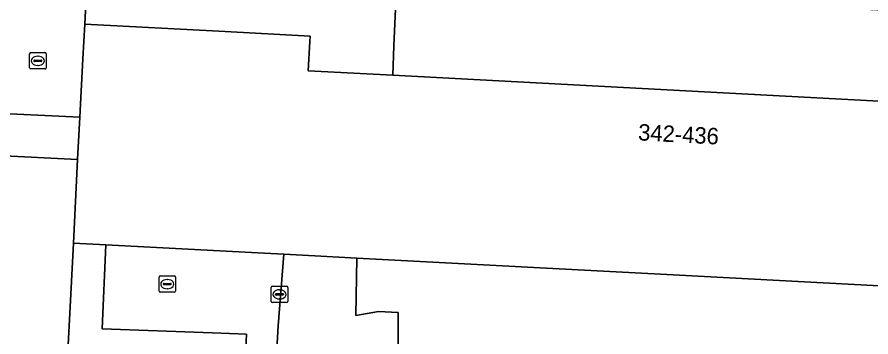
# Model space of a CAD drawing. Extents: x 162989 to 165008, y 383432 to 384338.
# Drawn here: x 164649.8 to 164701.7, y 384014.3 to 384033.8 of the extents above; entities that cross this region are included whole.
import ezdxf

# ---------------------------------------------------------------- set-up
doc = ezdxf.new("R2010")
doc.units = 0
for name, color, linetype in [('IMGEO_Groenvoorziening', 7, 'Continuous'), ('IMGEO_Kolk', 7, 'Continuous'), ('IMGEO_Pand', 7, 'Continuous'), ('IMGEO_Pand_nummerreeks', 7, 'Continuous'), ('IMGEO_Parkeervlak_open', 7, 'Continuous'), ('IMGEO_Rijbaan_lokaal_open', 7, 'Continuous'), ('IMGEO_Rioolput', 7, 'Continuous'), ('IMGEO_Voetpad_open', 7, 'Continuous')]:
    doc.layers.add(name, color=color, linetype=linetype)

msp = doc.modelspace()

# ---------------------------------------------------------------- linework, layer by layer
at = {"layer": 'IMGEO_Groenvoorziening'}
for points in [[(164663.727, 384014.485), (164661.669, 384014.557), (164654.97, 384014.792), (164655.174, 384019.923), (164653.227, 384020.027), (164652.73, 384010.724), (164663.547, 384010.45)], [(164666.004, 384019.345), (164665.663, 384014.987), (164665.499, 384012.165), (164672.962, 384013.794), (164672.958, 384015.794), (164671.766, 384015.86), (164670.391, 384015.621), (164670.445, 384019.108), (164667.893, 384019.244)]]:
    msp.add_lwpolyline(points, close=True, dxfattribs=at)
msp.add_lwpolyline([(164715.911, 384010.777), (164715.911, 384012.48), (164716.397, 384013.605), (164719.083, 384014.011), (164725.387, 384013.698), (164725.765, 384012.375), (164727.85, 384012.296), (164728.32, 384012.776), (164728.592, 384013.511), (164728.764, 384015.389), (164728.821, 384015.991), (164690.066, 384018.06), (164670.445, 384019.108), (164670.391, 384015.621), (164671.766, 384015.86), (164672.958, 384015.794), (164672.962, 384013.794), (164665.499, 384012.165), (164665.396, 384010.403), (164665.386, 384010.229), (164665.447, 384009.761), (164665.729, 384007.602), (164666.019, 384004.419)], dxfattribs=at)
at = {"layer": 'IMGEO_Kolk'}
for p, q in [((164658.419, 384017.098), (164658.419, 384017.95)), ((164658.494, 384018.024), (164659.346, 384018.024)), ((164658.907, 384017.804), (164658.932, 384017.804)), ((164659.42, 384017.95), (164659.42, 384017.098)), ((164658.678, 384017.518), (164658.678, 384017.53)), ((164659.116, 384017.481), (164658.718, 384017.481)), ((164658.721, 384017.567), (164659.119, 384017.567)), ((164658.93, 384017.244), (164658.905, 384017.244)), ((164659.162, 384017.53), (164659.162, 384017.518)), ((164665.243, 384016.473), (164665.243, 384017.325)), ((164665.318, 384017.399), (164666.17, 384017.399)), ((164665.731, 384017.179), (164665.756, 384017.179)), ((164666.244, 384017.325), (164666.244, 384016.473)), ((164659.346, 384017.024), (164658.494, 384017.024)), ((164665.502, 384016.893), (164665.502, 384016.905)), ((164665.94, 384016.856), (164665.542, 384016.856)), ((164665.545, 384016.942), (164665.943, 384016.942)), ((164665.754, 384016.619), (164665.729, 384016.619)), ((164665.986, 384016.905), (164665.986, 384016.893)), ((164666.17, 384016.399), (164665.318, 384016.399))]:
    msp.add_line(p, q, dxfattribs=at)
for points in [[(164658.419, 384017.098), (164658.419, 384017.95)], [(164658.494, 384018.024), (164659.346, 384018.024)], [(164659.42, 384017.95), (164659.42, 384017.098)], [(164665.243, 384016.473), (164665.243, 384017.325)], [(164665.318, 384017.399), (164666.17, 384017.399)], [(164666.244, 384017.325), (164666.244, 384016.473)], [(164659.346, 384017.024), (164658.494, 384017.024)], [(164666.17, 384016.399), (164665.318, 384016.399)]]:
    msp.add_lwpolyline(points, dxfattribs=at)
for centre, radius, start, end in [((164658.496, 384017.948), 0.0765, 91.552, 178.448), ((164658.496, 384017.948), 0.0765, 91.552, 178.448), ((164659.344, 384017.948), 0.0765, 1.552, 88.448), ((164659.344, 384017.948), 0.0765, 1.552, 88.448), ((164658.496, 384017.1), 0.0765, 181.552, 268.448), ((164658.496, 384017.1), 0.0765, 181.552, 268.448), ((164658.718, 384017.527), 0.0403, 85.8775, 175.7526), ((164658.715, 384017.517), 0.0366, 178.938, 274.7102), ((164659.119, 384017.524), 0.043, 264.8664, 352.4533), ((164659.123, 384017.529), 0.0386, 1.7309, 96.639), ((164659.344, 384017.1), 0.0765, 271.552, 358.448), ((164659.344, 384017.1), 0.0765, 271.552, 358.448), ((164665.32, 384017.323), 0.0765, 91.552, 178.448), ((164665.32, 384017.323), 0.0765, 91.552, 178.448), ((164666.168, 384017.323), 0.0765, 1.552, 88.448), ((164666.168, 384017.323), 0.0765, 1.552, 88.448), ((164665.542, 384016.902), 0.0403, 85.8775, 175.7526), ((164665.539, 384016.892), 0.0366, 178.938, 274.7102), ((164665.943, 384016.899), 0.043, 264.8664, 352.4533), ((164665.947, 384016.904), 0.0386, 1.7309, 96.639), ((164665.32, 384016.475), 0.0765, 181.552, 268.448), ((164665.32, 384016.475), 0.0765, 181.552, 268.448), ((164666.168, 384016.475), 0.0765, 271.552, 358.448), ((164666.168, 384016.475), 0.0765, 271.552, 358.448)]:
    msp.add_arc(centre, radius, start, end, dxfattribs=at)
for centre, major_axis, ratio, start_param, end_param in [((164658.906, 384017.524), (-0.387, 0.002), 0.722429, 4.712389, 7.853982), ((164658.931, 384017.524), (-0.39, 0.002), 0.717154, 1.570796, 4.712389), ((164665.73, 384016.899), (-0.387, 0.002), 0.722429, 4.712389, 7.853982), ((164665.755, 384016.899), (-0.39, 0.002), 0.717154, 1.570796, 4.712389)]:
    msp.add_ellipse(centre, major_axis=major_axis, ratio=ratio, start_param=start_param, end_param=end_param, dxfattribs=at)
at = {"layer": 'IMGEO_Pand'}
for points in [[(164729.435, 384027.359), (164729.577, 384030.006), (164724.704, 384030.267), (164724.65, 384029.269), (164724.553, 384027.468), (164672.627, 384030.24), (164667.485, 384030.515), (164667.581, 384032.303), (164667.599, 384032.632), (164662.438, 384032.908), (164653.899, 384033.364), (164653.786, 384031.246), (164653.596, 384027.682), (164653.458, 384025.106), (164653.227, 384020.027), (164655.174, 384019.923), (164664.048, 384019.449), (164666.004, 384019.345), (164667.893, 384019.244), (164670.445, 384019.108), (164690.066, 384018.06), (164728.821, 384015.991), (164728.836, 384016.151), (164729.114, 384021.364)], [(164653.458, 384025.106), (164648.605, 384025.366), (164648.54, 384024.133), (164648.443, 384022.313), (164596.553, 384025.083), (164591.335, 384025.361), (164591.433, 384027.181), (164591.449, 384027.486), (164586.288, 384027.762), (164577.646, 384028.223), (164577.533, 384026.098), (164576.928, 384014.771), (164577.394, 384014.746), (164588.12, 384014.173), (164588.509, 384014.153), (164652.73, 384010.724), (164653.227, 384020.027)]]:
    msp.add_lwpolyline(points, close=True, dxfattribs=at)
at = {"layer": 'IMGEO_Parkeervlak_open'}
msp.add_lwpolyline([(164729.577, 384030.006), (164729.688, 384032.875), (164672.859, 384035.642), (164672.704, 384032.041), (164672.627, 384030.24), (164724.553, 384027.468), (164724.65, 384029.269), (164724.704, 384030.267)], close=True, dxfattribs=at)
at = {"layer": 'IMGEO_Rijbaan_lokaal_open'}
msp.add_lwpolyline([(164597.262, 384036.203), (164596.906, 384030.619), (164624.171, 384029.097), (164653.596, 384027.682), (164653.786, 384031.246), (164653.899, 384033.364), (164654.009, 384035.442), (164654.9, 384052.26), (164649.732, 384051.964), (164648.91, 384036.171), (164648.857, 384035.429), (164648.629, 384034.712)], dxfattribs=at)
at = {"layer": 'IMGEO_Rioolput'}
for p, q in [((164650.552, 384030.698), (164650.552, 384031.55)), ((164650.627, 384031.624), (164651.479, 384031.624)), ((164650.811, 384031.118), (164650.811, 384031.13)), ((164650.854, 384031.167), (164651.252, 384031.167)), ((164651.04, 384031.404), (164651.065, 384031.404)), ((164651.295, 384031.13), (164651.295, 384031.118)), ((164651.553, 384031.55), (164651.553, 384030.698)), ((164651.479, 384030.624), (164650.627, 384030.624)), ((164651.249, 384031.081), (164650.851, 384031.081)), ((164651.063, 384030.844), (164651.038, 384030.844))]:
    msp.add_line(p, q, dxfattribs=at)
for points in [[(164650.552, 384030.698), (164650.552, 384031.55)], [(164650.627, 384031.624), (164651.479, 384031.624)], [(164651.553, 384031.55), (164651.553, 384030.698)], [(164651.479, 384030.624), (164650.627, 384030.624)]]:
    msp.add_lwpolyline(points, dxfattribs=at)
for centre, radius, start, end in [((164650.629, 384031.548), 0.0765, 91.552, 178.448), ((164650.629, 384031.548), 0.0765, 91.552, 178.448), ((164650.851, 384031.127), 0.0403, 85.8775, 175.7526), ((164650.848, 384031.117), 0.0366, 178.938, 274.7102), ((164651.252, 384031.124), 0.043, 264.8664, 352.4533), ((164651.256, 384031.129), 0.0386, 1.7309, 96.639), ((164651.477, 384031.548), 0.0765, 1.552, 88.448), ((164651.477, 384031.548), 0.0765, 1.552, 88.448), ((164650.629, 384030.7), 0.0765, 181.552, 268.448), ((164650.629, 384030.7), 0.0765, 181.552, 268.448), ((164651.477, 384030.7), 0.0765, 271.552, 358.448), ((164651.477, 384030.7), 0.0765, 271.552, 358.448)]:
    msp.add_arc(centre, radius, start, end, dxfattribs=at)
for centre, major_axis, ratio, start_param, end_param in [((164651.039, 384031.124), (-0.387, 0.002), 0.722429, 4.712389, 7.853982), ((164651.064, 384031.124), (-0.39, 0.002), 0.717154, 1.570796, 4.712389)]:
    msp.add_ellipse(centre, major_axis=major_axis, ratio=ratio, start_param=start_param, end_param=end_param, dxfattribs=at)
at = {"layer": 'IMGEO_Voetpad_open'}
for points in [[(164667.388, 384041.529), (164667.974, 384053.01), (164665.435, 384052.992), (164664.484, 384034.946), (164654.383, 384035.422), (164654.009, 384035.442), (164653.899, 384033.364), (164662.438, 384032.908), (164667.599, 384032.632), (164667.581, 384032.303), (164667.485, 384030.515), (164672.627, 384030.24), (164672.704, 384032.041), (164672.859, 384035.642), (164673.078, 384040.766), (164673.276, 384046.555), (164673.047, 384046.567), (164672.767, 384041.248), (164672.409, 384034.46), (164667.042, 384034.763)], [(164653.596, 384027.682), (164624.171, 384029.097), (164596.906, 384030.619), (164596.553, 384025.083), (164648.443, 384022.313), (164648.54, 384024.133), (164648.605, 384025.366), (164653.458, 384025.106)], [(164665.663, 384014.987), (164666.004, 384019.345), (164664.048, 384019.449), (164655.174, 384019.923), (164654.97, 384014.792), (164661.669, 384014.557), (164663.727, 384014.485), (164663.547, 384010.45), (164663.634, 384009.785), (164665.447, 384009.761), (164665.386, 384010.229), (164665.396, 384010.403), (164665.499, 384012.165)]]:
    msp.add_lwpolyline(points, close=True, dxfattribs=at)

# ---------------------------------------------------------------- texts
at = {"layer": 'IMGEO_Pand_nummerreeks'}
msp.add_text('342-436', height=1, rotation=356.9519, dxfattribs=at).set_placement((164687.531, 384026.281))

doc.saveas('drawing.dxf')
